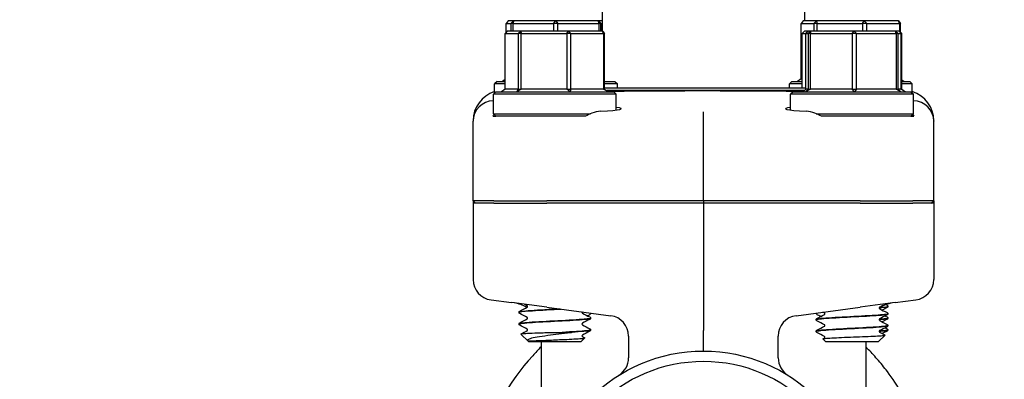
# Model space of a CAD drawing. Header units: inches. Extents: x 24 to 1128, y -58 to 748.
# Tile 555 of 656: x 911.39 to 917.4, y 300.35 to 302.54. Entities that reach past the tile are written whole.
import ezdxf

# ---------------------------------------------------------------- set-up
doc = ezdxf.new("R2010")
doc.units = ezdxf.units.IN
doc.header["$LTSCALE"] = 32
doc.header["$MEASUREMENT"] = 0
doc.layers.add('Visible (ANSI)', color=7, linetype='Continuous', lineweight=30)

msp = doc.modelspace()

# ---------------------------------------------------------------- linework, layer by layer
at = {"layer": 'Visible (ANSI)'}
for p, q in [((914.94834, 302.78863), (914.94834, 302.47242)), ((916.18334, 302.78863), (916.18334, 302.53492)), ((914.37405, 302.53492), (914.36103, 302.51929)), ((914.4057, 302.53492), (914.37405, 302.53492)), ((914.39011, 302.51929), (914.4057, 302.53492)), ((914.4057, 302.53492), (914.40352, 302.51929)), ((914.66431, 302.53492), (914.4057, 302.53492)), ((914.65073, 302.51929), (914.66431, 302.53492)), ((914.66431, 302.53492), (914.67779, 302.51929)), ((914.92445, 302.53492), (914.66431, 302.53492)), ((914.92645, 302.51929), (914.92445, 302.53492)), ((914.92445, 302.53492), (914.9401, 302.51929)), ((914.92597, 302.53492), (914.92445, 302.53492)), ((914.94834, 302.53492), (914.92597, 302.53492)), ((914.94157, 302.51929), (914.92597, 302.53492)), ((916.17561, 302.53492), (916.16235, 302.51929)), ((916.2567, 302.53492), (916.17561, 302.53492)), ((916.23987, 302.51929), (916.2567, 302.53492)), ((916.2567, 302.53492), (916.25924, 302.51929)), ((916.54693, 302.53492), (916.2567, 302.53492)), ((916.53668, 302.51929), (916.54693, 302.53492)), ((916.54693, 302.53492), (916.56273, 302.51929)), ((916.75607, 302.53492), (916.54693, 302.53492)), ((916.76264, 302.51929), (916.75607, 302.53492)), ((916.75607, 302.53492), (916.76932, 302.51929)), ((914.36797, 302.47242), (914.35479, 302.45679)), ((914.36103, 302.46419), (914.36103, 302.51929)), ((914.36103, 302.51929), (914.39011, 302.51929)), ((914.45086, 302.47242), (914.36797, 302.47242)), ((914.40352, 302.51929), (914.39011, 302.51929)), ((914.39011, 302.51929), (914.39011, 302.47242)), ((914.40352, 302.47242), (914.40352, 302.51929)), ((914.40352, 302.51929), (914.65073, 302.51929)), ((914.43402, 302.45679), (914.45086, 302.47242)), ((914.45086, 302.47242), (914.45351, 302.45679)), ((914.74155, 302.47242), (914.45086, 302.47242)), ((914.67779, 302.51929), (914.65073, 302.51929)), ((914.65073, 302.51929), (914.65073, 302.47242)), ((914.67779, 302.47242), (914.67779, 302.51929)), ((914.67779, 302.51929), (914.92645, 302.51929)), ((914.73137, 302.45679), (914.74155, 302.47242)), ((914.74155, 302.47242), (914.75738, 302.45679)), ((914.94935, 302.47242), (914.74155, 302.47242)), ((914.9401, 302.51929), (914.92645, 302.51929)), ((914.92645, 302.51929), (914.92645, 302.47242)), ((914.9401, 302.47242), (914.9401, 302.51929)), ((914.9401, 302.51929), (914.94157, 302.51929)), ((914.94157, 302.51929), (914.94834, 302.51929)), ((914.94157, 302.51929), (914.94157, 302.47242)), ((914.95602, 302.45679), (914.94935, 302.47242)), ((914.94935, 302.47242), (914.96254, 302.45679)), ((916.16235, 302.18054), (916.16235, 302.51929)), ((916.16235, 302.51929), (916.23987, 302.51929)), ((916.18233, 302.47242), (916.16914, 302.45679)), ((916.20734, 302.47242), (916.18233, 302.47242)), ((916.20734, 302.47242), (916.19202, 302.45679)), ((916.20454, 302.45679), (916.22044, 302.47242)), ((916.22044, 302.47242), (916.20734, 302.47242)), ((916.22044, 302.47242), (916.21909, 302.45679)), ((916.48612, 302.47242), (916.22044, 302.47242)), ((916.25924, 302.51929), (916.23987, 302.51929)), ((916.23987, 302.51929), (916.23987, 302.47242)), ((916.25924, 302.47242), (916.25924, 302.51929)), ((916.25924, 302.51929), (916.53668, 302.51929)), ((916.47305, 302.45679), (916.48612, 302.47242)), ((916.48612, 302.47242), (916.50008, 302.45679)), ((916.73869, 302.47242), (916.48612, 302.47242)), ((916.56273, 302.51929), (916.53668, 302.51929)), ((916.53668, 302.51929), (916.53668, 302.47242)), ((916.56273, 302.47242), (916.56273, 302.51929)), ((916.56273, 302.51929), (916.76264, 302.51929)), ((916.74152, 302.45679), (916.73869, 302.47242)), ((916.73869, 302.47242), (916.75402, 302.45679)), ((916.7637, 302.47242), (916.73869, 302.47242)), ((916.76932, 302.51929), (916.76264, 302.51929)), ((916.76264, 302.51929), (916.76264, 302.47242)), ((916.77037, 302.45679), (916.7637, 302.47242)), ((916.7637, 302.47242), (916.77689, 302.45679)), ((916.76932, 302.46576), (916.76932, 302.51929)), ((914.35479, 302.11804), (914.35479, 302.45679)), ((914.35479, 302.45679), (914.43402, 302.45679)), ((914.45351, 302.45679), (914.43402, 302.45679)), ((914.43402, 302.45679), (914.43402, 302.11804)), ((914.45351, 302.11804), (914.45351, 302.45679)), ((914.45351, 302.45679), (914.73137, 302.45679)), ((914.75738, 302.45679), (914.73137, 302.45679)), ((914.73137, 302.45679), (914.73137, 302.11804)), ((914.75738, 302.11804), (914.75738, 302.45679)), ((914.75738, 302.45679), (914.95602, 302.45679)), ((914.96254, 302.45679), (914.95602, 302.45679)), ((914.95602, 302.45679), (914.95602, 302.11804)), ((914.96254, 302.11804), (914.96254, 302.45679)), ((916.16914, 302.12429), (916.16914, 302.45679)), ((916.16914, 302.45679), (916.19202, 302.45679)), ((916.19202, 302.11804), (916.19202, 302.45679)), ((916.19202, 302.45679), (916.20454, 302.45679)), ((916.21909, 302.45679), (916.20454, 302.45679)), ((916.20454, 302.45679), (916.20454, 302.11804)), ((916.21909, 302.11804), (916.21909, 302.45679)), ((916.21909, 302.45679), (916.47305, 302.45679)), ((916.50008, 302.45679), (916.47305, 302.45679)), ((916.47305, 302.45679), (916.47305, 302.11804)), ((916.50008, 302.11804), (916.50008, 302.45679)), ((916.50008, 302.45679), (916.74152, 302.45679)), ((916.75402, 302.45679), (916.74152, 302.45679)), ((916.74152, 302.45679), (916.74152, 302.11804)), ((916.75402, 302.11804), (916.75402, 302.45679)), ((916.75402, 302.45679), (916.77037, 302.45679)), ((916.77689, 302.45679), (916.77037, 302.45679)), ((916.77037, 302.45679), (916.77037, 302.11804)), ((916.77689, 302.11804), (916.77689, 302.45679)), ((914.35479, 302.17614), (914.33889, 302.16492)), ((916.16235, 302.18054), (916.14064, 302.16492)), ((916.16914, 302.18054), (916.16235, 302.18054)), ((916.77689, 302.1751), (916.79104, 302.16492)), ((916.79104, 302.16492), (916.77689, 302.17271)), ((914.30646, 302.16492), (914.29084, 302.14929)), ((914.35479, 302.14929), (914.29084, 302.14929)), ((914.29084, 302.09397), (914.29084, 302.14929)), ((914.30646, 302.16492), (914.35479, 302.16492)), ((914.35479, 302.11804), (914.33295, 302.10242)), ((914.43402, 302.11804), (914.35479, 302.11804)), ((914.42582, 302.10242), (914.43402, 302.11804)), ((914.45351, 302.11804), (914.42582, 302.10242)), ((914.43402, 302.11804), (914.45351, 302.11804)), ((914.73137, 302.11804), (914.45351, 302.11804)), ((914.73137, 302.11804), (914.75738, 302.11804)), ((914.75153, 302.10242), (914.73137, 302.11804)), ((914.75738, 302.11804), (914.75153, 302.10242)), ((914.95602, 302.11804), (914.75738, 302.11804)), ((914.98437, 302.10242), (914.95602, 302.11804)), ((914.95602, 302.11804), (914.96254, 302.11804)), ((914.96254, 302.16492), (915.02521, 302.16492)), ((915.04084, 302.14929), (914.96254, 302.14929)), ((916.19202, 302.12429), (914.96254, 302.12429)), ((914.96254, 302.11804), (914.98437, 302.10242)), ((915.02521, 302.16492), (915.04084, 302.14929)), ((915.04084, 302.12429), (915.04084, 302.14929)), ((916.10646, 302.16492), (916.09084, 302.14929)), ((916.16914, 302.14929), (916.09084, 302.14929)), ((916.09084, 302.12429), (916.09084, 302.14929)), ((916.10646, 302.16492), (916.16914, 302.16492)), ((916.19202, 302.11804), (916.17533, 302.10242)), ((916.19001, 302.10242), (916.20454, 302.11804)), ((916.21909, 302.11804), (916.19001, 302.10242)), ((916.20454, 302.11804), (916.19202, 302.11804)), ((916.20454, 302.11804), (916.21909, 302.11804)), ((916.47305, 302.11804), (916.21909, 302.11804)), ((916.4877, 302.10242), (916.47305, 302.11804)), ((916.47305, 302.11804), (916.50008, 302.11804)), ((916.50008, 302.11804), (916.4877, 302.10242)), ((916.74152, 302.11804), (916.50008, 302.11804)), ((916.7707, 302.10242), (916.74152, 302.11804)), ((916.74152, 302.11804), (916.75402, 302.11804)), ((916.75402, 302.11804), (916.7707, 302.10242)), ((916.77037, 302.11804), (916.75402, 302.11804)), ((916.79873, 302.10242), (916.77037, 302.11804)), ((916.77037, 302.11804), (916.77689, 302.11804)), ((916.77689, 302.16492), (916.82521, 302.16492)), ((916.84084, 302.14929), (916.77689, 302.14929)), ((916.77689, 302.11804), (916.79873, 302.10242)), ((916.82521, 302.16492), (916.84084, 302.14929)), ((916.84084, 302.09397), (916.84084, 302.14929)), ((914.29929, 302.10242), (914.28366, 302.08679)), ((915.03366, 302.08679), (914.28366, 302.08679)), ((914.28366, 301.96804), (914.28366, 302.08679)), ((914.29929, 302.10242), (915.01804, 302.10242)), ((915.56574, 302.10867), (914.97564, 302.10867)), ((915.01804, 302.10242), (915.03366, 302.08679)), ((915.03366, 301.99044), (915.03366, 302.08679)), ((916.182, 302.10867), (915.56574, 302.10867)), ((916.11364, 302.10242), (916.09802, 302.08679)), ((916.84802, 302.08679), (916.09802, 302.08679)), ((916.09802, 301.99044), (916.09802, 302.08679)), ((916.11364, 302.10242), (916.83239, 302.10242)), ((916.83239, 302.10242), (916.84802, 302.08679)), ((916.84802, 301.96804), (916.84802, 302.08679)), ((914.28189, 301.95242), (914.29929, 301.95242)), ((914.28366, 301.96804), (914.87737, 301.96804)), ((914.29929, 301.95242), (914.28366, 301.96804)), ((914.74695, 301.95242), (914.29929, 301.95242)), ((915.56584, 301.85379), (915.56584, 301.97874)), ((916.2543, 301.96804), (916.84802, 301.96804)), ((916.83239, 301.95242), (916.38472, 301.95242)), ((916.83239, 301.95242), (916.84802, 301.96804)), ((916.83239, 301.95242), (916.84979, 301.95242)), ((914.15959, 301.92457), (914.15959, 301.92186)), ((914.15959, 301.43679), (914.15959, 301.92186)), ((916.97209, 301.92457), (916.97209, 301.92186)), ((916.97209, 301.43679), (916.97209, 301.92186)), ((915.56584, 301.43679), (915.56584, 301.85379)), ((914.15959, 301.43679), (914.15959, 301.42117)), ((914.28694, 301.43679), (914.15959, 301.43679)), ((914.15959, 301.43679), (914.17535, 301.42117)), ((914.15959, 301.42117), (914.15959, 300.95594)), ((914.28694, 301.42117), (914.15959, 301.42117)), ((914.28694, 301.43679), (914.60918, 301.43679)), ((914.28694, 301.42117), (914.60918, 301.42117)), ((915.56584, 301.43679), (914.60918, 301.43679)), ((915.56584, 301.42117), (914.60918, 301.42117)), ((916.5225, 301.43679), (915.56584, 301.43679)), ((915.56584, 301.43679), (915.56584, 301.42117)), ((915.56584, 301.42117), (915.56584, 300.6448)), ((916.5225, 301.42117), (915.56584, 301.42117)), ((916.5225, 301.43679), (916.84474, 301.43679)), ((916.5225, 301.42117), (916.84474, 301.42117)), ((916.97209, 301.43679), (916.84474, 301.43679)), ((916.97209, 301.42117), (916.84474, 301.42117)), ((916.95633, 301.42117), (916.97209, 301.43679)), ((916.97209, 301.43679), (916.97209, 301.42117)), ((916.97209, 301.42117), (916.97209, 300.95594)), ((914.26938, 300.83172), (914.39453, 300.81524)), ((914.60936, 300.78696), (914.39453, 300.81524)), ((916.73715, 300.81524), (916.52232, 300.78696)), ((916.69177, 300.79229), (916.69177, 300.79162)), ((916.73715, 300.81524), (916.8623, 300.83172)), ((914.43991, 300.75654), (914.43991, 300.75587)), ((914.60936, 300.78696), (915.00037, 300.73548)), ((916.1313, 300.73548), (916.52232, 300.78696)), ((916.69177, 300.74731), (916.69177, 300.74664)), ((914.43991, 300.68504), (914.43991, 300.68437)), ((914.87741, 300.72079), (914.87741, 300.72012)), ((916.25427, 300.71156), (916.25427, 300.71089)), ((916.69177, 300.72079), (916.69177, 300.72012)), ((916.69177, 300.67581), (916.69177, 300.67514)), ((914.49765, 300.57742), (914.45089, 300.62303)), ((914.71544, 300.63373), (914.70294, 300.63373)), ((914.87741, 300.64929), (914.87741, 300.64862)), ((915.10906, 300.61155), (915.10906, 300.47825)), ((915.56584, 300.51992), (915.56584, 300.6448)), ((916.02262, 300.47825), (916.02262, 300.61155)), ((916.25427, 300.64006), (916.25427, 300.63939)), ((916.63402, 300.57742), (916.67462, 300.61701)), ((916.69177, 300.64929), (916.69177, 300.64862)), ((914.49765, 300.57742), (914.81967, 300.57742)), ((914.57459, 300.57742), (914.57459, 300.07742)), ((914.81967, 300.57742), (914.84253, 300.59972)), ((916.31201, 300.57742), (916.29531, 300.5937)), ((916.31201, 300.57742), (916.63402, 300.57742)), ((916.55709, 300.57742), (916.55709, 300.07742))]:
    msp.add_line(p, q, dxfattribs=at)
for radius in [0.97375, 0.91125]:
    msp.add_circle((915.56584, 299.54617), radius, dxfattribs=at)
for centre, radius, start, end in [((926.56584, 309.54617), 18.75, 193.689887, 259.742957), ((914.38709, 300.6271), 0.1875, 57.732796, 82.5), ((916.74459, 300.6271), 0.1875, 97.5, 124.321858), ((914.98406, 300.61155), 0.125, 0, 82.5), ((916.14762, 300.61155), 0.125, 97.5, 180), ((914.98406, 300.47825), 0.125, 301.971224, 0), ((916.14762, 300.47825), 0.125, 180, 238.028776)]:
    msp.add_arc(centre, radius, start, end, dxfattribs=at)
for centre, major_axis, ratio, start_param, end_param in [((914.34874, 301.92349), (0.18003, -0.0586), 0.9903423, 2.1937689, 3.4534494), ((916.78293, 301.92349), (-0.18003, -0.0586), 0.9903423, 2.829736, 4.0894164), ((914.28569, 301.921), (-0.1175, 0.04626), 0.9899206, 5.1001048, 6.6547973), ((914.65866, 301.99863), (0.40625, 0), 0.0524078, 5.4675538, 6.6779764), ((916.47302, 301.99863), (0.40625, 0), 0.0524078, 2.7468015, 3.9572242), ((916.84599, 301.921), (0.1175, 0.04626), 0.9899206, 5.9115734, 7.4662658), ((914.28569, 300.95565), (0.12504, -0.01646), 0.991106, 3.2713412, 4.712389), ((916.84599, 300.95565), (-0.12504, -0.01646), 0.991106, 1.5707963, 3.0118441)]:
    msp.add_ellipse(centre, major_axis=major_axis, ratio=ratio, start_param=start_param, end_param=end_param, dxfattribs=at)
for points, knots in [([(914.98146, 302.1045), (914.9866, 302.10463), (914.99181, 302.10475), (915.06826, 302.10648), (915.15155, 302.10742), (915.3192, 302.10835), (915.40017, 302.10848), (915.49875, 302.10854), (915.51462, 302.10855), (915.53997, 302.10855), (915.54945, 302.10855), (915.56751, 302.10855), (915.5761, 302.10855), (915.59591, 302.10855), (915.60714, 302.10855), (915.6408, 302.10854), (915.66319, 302.10852), (915.74123, 302.10844), (915.796, 302.10834), (915.94061, 302.10773), (916.02546, 302.10698), (916.12692, 302.10508), (916.15279, 302.10448), (916.17681, 302.1038)], [4.286994, 4.286994, 4.286994, 4.286994, 4.3433226, 4.3433226, 5.1013156, 5.1013156, 5.7353123, 5.7353123, 5.8564738, 5.8564738, 5.9286995, 5.9286995, 5.9941278, 5.9941278, 6.0797236, 6.0797236, 6.2512222, 6.2512222, 6.6809245, 6.6809245, 7.4266324, 7.4266324, 7.7047488, 7.7047488, 7.7047488, 7.7047488]), ([(914.93711, 301.98312), (914.92124, 301.98234), (914.90339, 301.97807), (914.87189, 301.96611), (914.85846, 301.95972), (914.84555, 301.95242)], [0.53727464, 0.53727464, 0.53727464, 0.53727464, 0.70123165, 0.70123165, 0.81966305, 0.81966305, 0.81966305, 0.81966305]), ([(916.28613, 301.95242), (916.27323, 301.95971), (916.25982, 301.96609), (916.22833, 301.97806), (916.21046, 301.98234), (916.19457, 301.98312)], [1.49579577, 1.49579577, 1.49579577, 1.49579577, 1.61405233, 1.61405233, 1.77819273, 1.77819273, 1.77819273, 1.77819273]), ([(914.49287, 300.79195), (914.49287, 300.79334), (914.4923, 300.79463), (914.49137, 300.79591), (914.49101, 300.79619), (914.4907, 300.79642), (914.49064, 300.79645), (914.49064, 300.79645)], [0, 0, 0, 0, 0.022828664, 0.022828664, 0.041633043, 0.041633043, 0.054614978, 0.054614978, 0.054614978, 0.054614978]), ([(914.49064, 300.78746), (914.49064, 300.78746), (914.49088, 300.78755), (914.49164, 300.78834), (914.492, 300.7888), (914.49263, 300.79013), (914.49287, 300.79103), (914.49287, 300.79195)], [0.002645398, 0.002645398, 0.002645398, 0.002645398, 0.027589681, 0.027589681, 0.042171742, 0.042171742, 0.057287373, 0.057287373, 0.057287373, 0.057287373]), ([(916.64152, 300.78375), (916.64602, 300.78412), (916.65026, 300.78448), (916.6542, 300.78485), (916.6785, 300.7871), (916.69132, 300.78936), (916.69151, 300.79162)], [18.15828531, 18.15828531, 18.15828531, 18.15828531, 18.25475373, 18.25475373, 18.25475373, 18.84955592, 18.84955592, 18.84955592, 18.84955592]), ([(916.68706, 300.79909), (916.68784, 300.79868), (916.68869, 300.79818), (916.69008, 300.79674), (916.69058, 300.7961), (916.69141, 300.79444), (916.69172, 300.79339), (916.69177, 300.79231)], [0, 0, 0, 0, 0.028459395, 0.028459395, 0.043235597, 0.043235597, 0.058545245, 0.058545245, 0.058545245, 0.058545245]), ([(916.69177, 300.79159), (916.6917, 300.79013), (916.69116, 300.78877), (916.68991, 300.78689), (916.68924, 300.78628), (916.68808, 300.78538), (916.68756, 300.78507), (916.68706, 300.78481)], [0, 0, 0, 0, 0.020588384, 0.020588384, 0.04017257, 0.04017257, 0.058516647, 0.058516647, 0.058516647, 0.058516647]), ([(914.43991, 300.75656), (914.43998, 300.75802), (914.44052, 300.75939), (914.44177, 300.76126), (914.44243, 300.76188), (914.44359, 300.76277), (914.44411, 300.76308), (914.44462, 300.76334)], [0, 0, 0, 0, 0.020588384, 0.020588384, 0.04017257, 0.04017257, 0.058516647, 0.058516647, 0.058516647, 0.058516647]), ([(914.44462, 300.74906), (914.44384, 300.74947), (914.44299, 300.74997), (914.44159, 300.75142), (914.44109, 300.75205), (914.44027, 300.75371), (914.43996, 300.75476), (914.43991, 300.75584)], [0, 0, 0, 0, 0.028459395, 0.028459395, 0.043235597, 0.043235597, 0.058545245, 0.058545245, 0.058545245, 0.058545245]), ([(914.43996, 300.75584), (914.44006, 300.75883), (914.46336, 300.76182), (914.50397, 300.7648), (914.54939, 300.76815), (914.61556, 300.77149), (914.6795, 300.77483), (914.68476, 300.7751), (914.69, 300.77538), (914.6952, 300.77565)], [15.7056467, 15.7056467, 15.7056467, 15.7056467, 16.4933178, 16.4933178, 16.4933178, 17.3741612, 17.3741612, 17.3741612, 17.4466642, 17.4466642, 17.4466642, 17.4466642]), ([(914.69153, 300.77613), (914.67591, 300.77531), (914.66003, 300.77448), (914.64424, 300.77366), (914.58027, 300.77032), (914.51889, 300.76699), (914.48134, 300.76365), (914.45463, 300.76128), (914.44035, 300.75891), (914.44013, 300.75654)], [-23.7130579, -23.7130579, -23.7130579, -23.7130579, -23.4959687, -23.4959687, -23.4959687, -22.6167864, -22.6167864, -22.6167864, -21.9911486, -21.9911486, -21.9911486, -21.9911486]), ([(914.82446, 300.7562), (914.82446, 300.75482), (914.82502, 300.75352), (914.82595, 300.75224), (914.82631, 300.75197), (914.82662, 300.75174), (914.82668, 300.75171), (914.82668, 300.75171)], [0, 0, 0, 0, 0.022828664, 0.022828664, 0.041633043, 0.041633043, 0.054614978, 0.054614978, 0.054614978, 0.054614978]), ([(914.87535, 300.75194), (914.87682, 300.75174), (914.8775, 300.75094), (914.87713, 300.74638), (914.87098, 300.73997), (914.85976, 300.73513), (914.85936, 300.73496), (914.85895, 300.73479)], [0, 0, 0, 0, 0.08181539, 0.08181539, 0.30693367, 0.30693367, 0.31512174, 0.31512174, 0.31512174, 0.31512174]), ([(914.8727, 300.72759), (914.87348, 300.72718), (914.87433, 300.72668), (914.87573, 300.72524), (914.87623, 300.7246), (914.87705, 300.72294), (914.87736, 300.72189), (914.87741, 300.72081)], [0, 0, 0, 0, 0.028459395, 0.028459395, 0.043235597, 0.043235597, 0.058545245, 0.058545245, 0.058545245, 0.058545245]), ([(916.28383, 300.73138), (916.28102, 300.73199), (916.27841, 300.73273), (916.26709, 300.73663), (916.26083, 300.7409), (916.25364, 300.74843), (916.25324, 300.75153), (916.25633, 300.75194)], [0.67526477, 0.67526477, 0.67526477, 0.67526477, 0.71949334, 0.71949334, 0.88239765, 0.88239765, 1.0591032, 1.0591032, 1.0591032, 1.0591032]), ([(916.69148, 300.74734), (916.69162, 300.74613), (916.68813, 300.74492), (916.68088, 300.74371), (916.66101, 300.74039), (916.61331, 300.73707), (916.55411, 300.73376), (916.495, 300.73045), (916.42555, 300.72714), (916.36949, 300.72383), (916.3135, 300.72052), (916.27192, 300.71721), (916.2589, 300.71391), (916.25582, 300.71313), (916.25436, 300.71234), (916.25444, 300.71156)], [-21.1829178, -21.1829178, -21.1829178, -21.1829178, -20.8637276, -20.8637276, -20.8637276, -19.9895633, -19.9895633, -19.9895633, -19.1167884, -19.1167884, -19.1167884, -18.2452653, -18.2452653, -18.2452653, -18.0390086, -18.0390086, -18.0390086, -18.0390086]), ([(916.25457, 300.71087), (916.25443, 300.71213), (916.2582, 300.71338), (916.26603, 300.71464), (916.28684, 300.71799), (916.3359, 300.72133), (916.39611, 300.72468), (916.45631, 300.72803), (916.52649, 300.73137), (916.58221, 300.73472), (916.63791, 300.73806), (916.67808, 300.7414), (916.68874, 300.74475), (916.69075, 300.74538), (916.69171, 300.74601), (916.69164, 300.74664)], [11.7535067, 11.7535067, 11.7535067, 11.7535067, 12.0852563, 12.0852563, 12.0852563, 12.9673891, 12.9673891, 12.9673891, 13.8492593, 13.8492593, 13.8492593, 14.7308693, 14.7308693, 14.7308693, 14.8974159, 14.8974159, 14.8974159, 14.8974159]), ([(916.30722, 300.74698), (916.30722, 300.74836), (916.30666, 300.74965), (916.30572, 300.75094), (916.30537, 300.75121), (916.30505, 300.75144), (916.30499, 300.75147), (916.30499, 300.75147)], [0, 0, 0, 0, 0.022828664, 0.022828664, 0.041633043, 0.041633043, 0.054614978, 0.054614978, 0.054614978, 0.054614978]), ([(916.30499, 300.74248), (916.30499, 300.74248), (916.30523, 300.74258), (916.30599, 300.74337), (916.30636, 300.74383), (916.30698, 300.74516), (916.30722, 300.74606), (916.30722, 300.74698)], [0.002645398, 0.002645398, 0.002645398, 0.002645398, 0.027589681, 0.027589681, 0.042171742, 0.042171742, 0.057287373, 0.057287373, 0.057287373, 0.057287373]), ([(916.64104, 300.78722), (916.64104, 300.78722), (916.6408, 300.78713), (916.64004, 300.78633), (916.63968, 300.78588), (916.63905, 300.78455), (916.63881, 300.78364), (916.63881, 300.78273)], [0.002645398, 0.002645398, 0.002645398, 0.002645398, 0.027589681, 0.027589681, 0.042171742, 0.042171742, 0.057287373, 0.057287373, 0.057287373, 0.057287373]), ([(916.63881, 300.78273), (916.63881, 300.78134), (916.63938, 300.78005), (916.64031, 300.77877), (916.64066, 300.77849), (916.64098, 300.77826), (916.64104, 300.77823), (916.64104, 300.77823)], [0, 0, 0, 0, 0.022828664, 0.022828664, 0.041633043, 0.041633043, 0.054614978, 0.054614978, 0.054614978, 0.054614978]), ([(916.68706, 300.75412), (916.68784, 300.75371), (916.68869, 300.75321), (916.69008, 300.75176), (916.69058, 300.75113), (916.69141, 300.74947), (916.69172, 300.74842), (916.69177, 300.74734)], [0, 0, 0, 0, 0.028459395, 0.028459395, 0.043235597, 0.043235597, 0.058545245, 0.058545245, 0.058545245, 0.058545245]), ([(916.69177, 300.74662), (916.6917, 300.74516), (916.69116, 300.74379), (916.68991, 300.74191), (916.68924, 300.7413), (916.68808, 300.74041), (916.68756, 300.7401), (916.68706, 300.73984)], [0, 0, 0, 0, 0.020588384, 0.020588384, 0.04017257, 0.04017257, 0.058516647, 0.058516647, 0.058516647, 0.058516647]), ([(916.68706, 300.72759), (916.68784, 300.72718), (916.68869, 300.72668), (916.69008, 300.72524), (916.69058, 300.7246), (916.69141, 300.72294), (916.69172, 300.72189), (916.69177, 300.72081)], [0, 0, 0, 0, 0.028459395, 0.028459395, 0.043235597, 0.043235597, 0.058545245, 0.058545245, 0.058545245, 0.058545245]), ([(914.43991, 300.68434), (914.43991, 300.6844), (914.43991, 300.68445), (914.43993, 300.68451), (914.44073, 300.68786), (914.47165, 300.69121), (914.5219, 300.69456), (914.57213, 300.6979), (914.6407, 300.70125), (914.70368, 300.7046), (914.76664, 300.70795), (914.8228, 300.71129), (914.85258, 300.71464), (914.86881, 300.71647), (914.87703, 300.71829), (914.87708, 300.72012)], [9.4224614, 9.4224614, 9.4224614, 9.4224614, 9.4372578, 9.4372578, 9.4372578, 10.320193, 10.320193, 10.320193, 11.2028583, 11.2028583, 11.2028583, 12.0852563, 12.0852563, 12.0852563, 12.5663706, 12.5663706, 12.5663706, 12.5663706]), ([(914.43991, 300.68506), (914.43998, 300.68652), (914.44052, 300.68789), (914.44177, 300.68976), (914.44243, 300.69038), (914.44359, 300.69127), (914.44411, 300.69158), (914.44462, 300.69184)], [0, 0, 0, 0, 0.020588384, 0.020588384, 0.04017257, 0.04017257, 0.058516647, 0.058516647, 0.058516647, 0.058516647]), ([(914.44462, 300.67756), (914.44384, 300.67797), (914.44299, 300.67847), (914.44159, 300.67992), (914.44109, 300.68055), (914.44027, 300.68221), (914.43996, 300.68326), (914.43991, 300.68434)], [0, 0, 0, 0, 0.028459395, 0.028459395, 0.043235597, 0.043235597, 0.058545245, 0.058545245, 0.058545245, 0.058545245]), ([(914.87718, 300.72081), (914.87709, 300.71851), (914.8638, 300.71621), (914.83867, 300.71391), (914.80207, 300.71056), (914.74102, 300.70721), (914.67683, 300.70386), (914.61294, 300.70052), (914.54718, 300.69719), (914.50234, 300.69385), (914.46282, 300.69091), (914.4402, 300.68797), (914.43996, 300.68504)], [-18.8518725, -18.8518725, -18.8518725, -18.8518725, -18.2452653, -18.2452653, -18.2452653, -17.3619241, -17.3619241, -17.3619241, -16.4826805, -16.4826805, -16.4826805, -15.7079633, -15.7079633, -15.7079633, -15.7079633]), ([(914.49287, 300.72045), (914.49287, 300.72184), (914.4923, 300.72313), (914.49137, 300.72441), (914.49101, 300.72469), (914.4907, 300.72492), (914.49064, 300.72495), (914.49064, 300.72495)], [0, 0, 0, 0, 0.022828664, 0.022828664, 0.041633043, 0.041633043, 0.054614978, 0.054614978, 0.054614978, 0.054614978]), ([(914.49064, 300.71596), (914.49064, 300.71596), (914.49088, 300.71605), (914.49164, 300.71684), (914.492, 300.7173), (914.49263, 300.71863), (914.49287, 300.71953), (914.49287, 300.72045)], [0.002645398, 0.002645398, 0.002645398, 0.002645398, 0.027589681, 0.027589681, 0.042171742, 0.042171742, 0.057287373, 0.057287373, 0.057287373, 0.057287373]), ([(914.82668, 300.6892), (914.82668, 300.6892), (914.82644, 300.6891), (914.82568, 300.68831), (914.82532, 300.68785), (914.82469, 300.68652), (914.82446, 300.68562), (914.82446, 300.6847)], [0.002645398, 0.002645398, 0.002645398, 0.002645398, 0.027589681, 0.027589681, 0.042171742, 0.042171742, 0.057287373, 0.057287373, 0.057287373, 0.057287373]), ([(914.82446, 300.6847), (914.82446, 300.68332), (914.82502, 300.68202), (914.82595, 300.68074), (914.82631, 300.68047), (914.82662, 300.68024), (914.82668, 300.68021), (914.82668, 300.68021)], [0, 0, 0, 0, 0.022828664, 0.022828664, 0.041633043, 0.041633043, 0.054614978, 0.054614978, 0.054614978, 0.054614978]), ([(914.87741, 300.72009), (914.87735, 300.71863), (914.8768, 300.71727), (914.87555, 300.71539), (914.87489, 300.71478), (914.87373, 300.71388), (914.87321, 300.71357), (914.8727, 300.71331)], [0, 0, 0, 0, 0.020588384, 0.020588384, 0.04017257, 0.04017257, 0.058516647, 0.058516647, 0.058516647, 0.058516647]), ([(916.25427, 300.71159), (916.25433, 300.71304), (916.25487, 300.71441), (916.25612, 300.71629), (916.25679, 300.7169), (916.25795, 300.71779), (916.25847, 300.7181), (916.25897, 300.71837)], [0, 0, 0, 0, 0.020588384, 0.020588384, 0.04017257, 0.04017257, 0.058516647, 0.058516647, 0.058516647, 0.058516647]), ([(916.25897, 300.70409), (916.25819, 300.7045), (916.25735, 300.705), (916.25595, 300.70644), (916.25545, 300.70708), (916.25462, 300.70873), (916.25432, 300.70978), (916.25427, 300.71087)], [0, 0, 0, 0, 0.028459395, 0.028459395, 0.043235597, 0.043235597, 0.058545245, 0.058545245, 0.058545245, 0.058545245]), ([(916.69165, 300.67584), (916.69173, 300.67521), (916.69082, 300.67458), (916.68886, 300.67395), (916.67838, 300.6706), (916.63823, 300.66725), (916.58243, 300.6639), (916.52714, 300.66058), (916.45754, 300.65725), (916.3976, 300.65393), (916.33684, 300.65056), (916.2872, 300.6472), (916.26615, 300.64383), (916.2583, 300.64257), (916.25449, 300.64132), (916.25457, 300.64006)], [-14.8997325, -14.8997325, -14.8997325, -14.8997325, -14.7341258, -14.7341258, -14.7341258, -13.8504415, -13.8504415, -13.8504415, -12.9746304, -12.9746304, -12.9746304, -12.0870096, -12.0870096, -12.0870096, -11.7558233, -11.7558233, -11.7558233, -11.7558233]), ([(916.25464, 300.63937), (916.25453, 300.64092), (916.26034, 300.64248), (916.27219, 300.64403), (916.29816, 300.64744), (916.35253, 300.65085), (916.41575, 300.65425), (916.47846, 300.65763), (916.54859, 300.66102), (916.60124, 300.6644), (916.65348, 300.66775), (916.68749, 300.6711), (916.69137, 300.67446), (916.69163, 300.67469), (916.69176, 300.67491), (916.69175, 300.67514)], [5.4703213, 5.4703213, 5.4703213, 5.4703213, 5.8802797, 5.8802797, 5.8802797, 6.7785359, 6.7785359, 6.7785359, 7.6697745, 7.6697745, 7.6697745, 8.5540503, 8.5540503, 8.5540503, 8.6142306, 8.6142306, 8.6142306, 8.6142306]), ([(916.30722, 300.67548), (916.30722, 300.67686), (916.30666, 300.67815), (916.30572, 300.67944), (916.30537, 300.67971), (916.30505, 300.67994), (916.30499, 300.67997), (916.30499, 300.67997)], [0, 0, 0, 0, 0.022828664, 0.022828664, 0.041633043, 0.041633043, 0.054614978, 0.054614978, 0.054614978, 0.054614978]), ([(916.30499, 300.67098), (916.30499, 300.67098), (916.30523, 300.67108), (916.30599, 300.67187), (916.30636, 300.67233), (916.30698, 300.67366), (916.30722, 300.67456), (916.30722, 300.67548)], [0.002645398, 0.002645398, 0.002645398, 0.002645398, 0.027589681, 0.027589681, 0.042171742, 0.042171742, 0.057287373, 0.057287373, 0.057287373, 0.057287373]), ([(916.63874, 300.71203), (916.64969, 300.7129), (916.6592, 300.71377), (916.66693, 300.71464), (916.68317, 300.71647), (916.69139, 300.71829), (916.69143, 300.72012)], [11.856103, 11.856103, 11.856103, 11.856103, 12.08525626, 12.08525626, 12.08525626, 12.56637061, 12.56637061, 12.56637061, 12.56637061]), ([(916.64104, 300.71572), (916.64104, 300.71572), (916.6408, 300.71563), (916.64004, 300.71483), (916.63968, 300.71438), (916.63905, 300.71305), (916.63881, 300.71214), (916.63881, 300.71123)], [0.002645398, 0.002645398, 0.002645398, 0.002645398, 0.027589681, 0.027589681, 0.042171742, 0.042171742, 0.057287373, 0.057287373, 0.057287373, 0.057287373]), ([(916.63881, 300.71123), (916.63881, 300.70984), (916.63938, 300.70855), (916.64031, 300.70727), (916.64066, 300.70699), (916.64098, 300.70676), (916.64104, 300.70673), (916.64104, 300.70673)], [0, 0, 0, 0, 0.022828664, 0.022828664, 0.041633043, 0.041633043, 0.054614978, 0.054614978, 0.054614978, 0.054614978]), ([(916.69154, 300.72081), (916.69144, 300.71851), (916.67816, 300.71621), (916.65303, 300.71391), (916.64868, 300.71351), (916.64398, 300.71311), (916.63897, 300.71271)], [-18.85187252, -18.85187252, -18.85187252, -18.85187252, -18.24526525, -18.24526525, -18.24526525, -18.14024166, -18.14024166, -18.14024166, -18.14024166]), ([(916.69177, 300.72009), (916.6917, 300.71863), (916.69116, 300.71727), (916.68991, 300.71539), (916.68924, 300.71478), (916.68808, 300.71388), (916.68756, 300.71357), (916.68706, 300.71331)], [0, 0, 0, 0, 0.020588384, 0.020588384, 0.04017257, 0.04017257, 0.058516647, 0.058516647, 0.058516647, 0.058516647]), ([(916.68706, 300.68262), (916.68784, 300.68221), (916.68869, 300.68171), (916.69008, 300.68026), (916.69058, 300.67963), (916.69141, 300.67797), (916.69172, 300.67692), (916.69177, 300.67584)], [0, 0, 0, 0, 0.028459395, 0.028459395, 0.043235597, 0.043235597, 0.058545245, 0.058545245, 0.058545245, 0.058545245]), ([(916.69177, 300.67512), (916.6917, 300.67366), (916.69116, 300.67229), (916.68991, 300.67041), (916.68924, 300.6698), (916.68808, 300.66891), (916.68756, 300.6686), (916.68706, 300.66834)], [0, 0, 0, 0, 0.020588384, 0.020588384, 0.04017257, 0.04017257, 0.058516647, 0.058516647, 0.058516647, 0.058516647]), ([(914.45089, 300.62303), (914.4504, 300.6235), (914.45118, 300.62397), (914.45743, 300.62541), (914.46694, 300.62637), (914.49553, 300.6283), (914.51446, 300.62925), (914.53683, 300.63021)], [-0.5228503, -0.5228503, -0.5228503, -0.5228503, -0.42146306, -0.42146306, -0.21216858, -0.21216858, 0, 0, 0, 0]), ([(914.49287, 300.64895), (914.49287, 300.65034), (914.4923, 300.65163), (914.49137, 300.65291), (914.49101, 300.65319), (914.4907, 300.65342), (914.49064, 300.65345), (914.49064, 300.65345)], [0, 0, 0, 0, 0.022828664, 0.022828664, 0.041633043, 0.041633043, 0.054614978, 0.054614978, 0.054614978, 0.054614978]), ([(914.49064, 300.64446), (914.49064, 300.64446), (914.49088, 300.64455), (914.49164, 300.64534), (914.492, 300.6458), (914.49263, 300.64713), (914.49287, 300.64803), (914.49287, 300.64895)], [0.002645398, 0.002645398, 0.002645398, 0.002645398, 0.027589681, 0.027589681, 0.042171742, 0.042171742, 0.057287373, 0.057287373, 0.057287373, 0.057287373]), ([(914.75232, 300.63021), (914.72982, 300.62753), (914.70618, 300.62481), (914.65949, 300.61934), (914.63679, 300.61663), (914.59158, 300.61076), (914.56974, 300.60764), (914.53342, 300.60135), (914.51897, 300.59824), (914.49913, 300.59195), (914.4935, 300.58884), (914.49243, 300.58561)], [-0.9073382, -0.9073382, -0.9073382, -0.9073382, -0.72551326, -0.72551326, -0.55061182, -0.55061182, -0.35778862, -0.35778862, -0.17425332, -0.17425332, 0, 0, 0, 0]), ([(914.53683, 300.63021), (914.54905, 300.63074), (914.56224, 300.6312), (914.59033, 300.63203), (914.60518, 300.6324), (914.64767, 300.63327), (914.67581, 300.63367), (914.70294, 300.63373)], [-0.44431555, -0.44431555, -0.44431555, -0.44431555, -0.32882749, -0.32882749, -0.21096916, -0.21096916, 0, 0, 0, 0]), ([(914.87707, 300.64931), (914.8771, 300.64748), (914.86895, 300.64566), (914.85276, 300.64383), (914.8229, 300.64046), (914.76632, 300.6371), (914.70294, 300.63373)], [-12.5686872, -12.5686872, -12.5686872, -12.5686872, -12.0870096, -12.0870096, -12.0870096, -11.1993887, -11.1993887, -11.1993887, -11.1993887]), ([(914.71544, 300.63373), (914.77919, 300.63716), (914.83401, 300.6406), (914.85989, 300.64403), (914.87141, 300.64556), (914.8771, 300.64709), (914.87705, 300.64862)], [4.9749506, 4.9749506, 4.9749506, 4.9749506, 5.8802797, 5.8802797, 5.8802797, 6.2831853, 6.2831853, 6.2831853, 6.2831853]), ([(914.71544, 300.63373), (914.73676, 300.63368), (914.75166, 300.63329), (914.75785, 300.6325), (914.75875, 300.63236), (914.75946, 300.63213), (914.7596, 300.63207), (914.75974, 300.63197), (914.75977, 300.63194), (914.75981, 300.63187), (914.75982, 300.63185), (914.75982, 300.6318), (914.75981, 300.63178), (914.75978, 300.63173), (914.75976, 300.6317), (914.7597, 300.63164), (914.75965, 300.63161), (914.75946, 300.6315), (914.75928, 300.63143), (914.75869, 300.63123), (914.75822, 300.63112), (914.75628, 300.63072), (914.75416, 300.63043), (914.75232, 300.63021)], [-0.13908594, -0.13908594, -0.13908594, -0.13908594, -0.04049598, -0.04049598, -0.02905727, -0.02905727, -0.02604998, -0.02604998, -0.0248335, -0.0248335, -0.02414703, -0.02414703, -0.02358262, -0.02358262, -0.02294682, -0.02294682, -0.02195641, -0.02195641, -0.01935369, -0.01935369, -0.01486853, -0.01486853, 0, 0, 0, 0]), ([(914.82668, 300.6177), (914.82668, 300.6177), (914.82644, 300.6176), (914.82568, 300.61681), (914.82532, 300.61635), (914.82469, 300.61502), (914.82446, 300.61412), (914.82446, 300.6132)], [0.002645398, 0.002645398, 0.002645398, 0.002645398, 0.027589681, 0.027589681, 0.042171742, 0.042171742, 0.057287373, 0.057287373, 0.057287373, 0.057287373]), ([(914.82446, 300.6132), (914.82446, 300.61182), (914.82502, 300.61052), (914.82595, 300.60924), (914.82631, 300.60897), (914.82662, 300.60874), (914.82668, 300.60871), (914.82668, 300.60871)], [0, 0, 0, 0, 0.022828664, 0.022828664, 0.041633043, 0.041633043, 0.054614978, 0.054614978, 0.054614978, 0.054614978]), ([(914.8727, 300.65609), (914.87348, 300.65568), (914.87433, 300.65518), (914.87573, 300.65374), (914.87623, 300.6531), (914.87705, 300.65144), (914.87736, 300.65039), (914.87741, 300.64931)], [0, 0, 0, 0, 0.028459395, 0.028459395, 0.043235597, 0.043235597, 0.058545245, 0.058545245, 0.058545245, 0.058545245]), ([(914.87741, 300.64859), (914.87735, 300.64713), (914.8768, 300.64577), (914.87555, 300.64389), (914.87489, 300.64328), (914.87373, 300.64238), (914.87321, 300.64207), (914.8727, 300.64181)], [0, 0, 0, 0, 0.020588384, 0.020588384, 0.04017257, 0.04017257, 0.058516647, 0.058516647, 0.058516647, 0.058516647]), ([(916.25427, 300.64009), (916.25433, 300.64154), (916.25487, 300.64291), (916.25612, 300.64479), (916.25679, 300.6454), (916.25795, 300.64629), (916.25847, 300.6466), (916.25897, 300.64687)], [0, 0, 0, 0, 0.020588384, 0.020588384, 0.04017257, 0.04017257, 0.058516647, 0.058516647, 0.058516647, 0.058516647]), ([(916.25897, 300.63259), (916.25819, 300.633), (916.25735, 300.6335), (916.25595, 300.63494), (916.25545, 300.63558), (916.25462, 300.63723), (916.25432, 300.63828), (916.25427, 300.63937)], [0, 0, 0, 0, 0.028459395, 0.028459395, 0.043235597, 0.043235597, 0.058545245, 0.058545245, 0.058545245, 0.058545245]), ([(916.29531, 300.5937), (916.29467, 300.59433), (916.29592, 300.59495), (916.30394, 300.59654), (916.31334, 300.5975), (916.34014, 300.59943), (916.35742, 300.60039), (916.39778, 300.60232), (916.42056, 300.60327), (916.46874, 300.6052), (916.49372, 300.60616), (916.54261, 300.60809), (916.56603, 300.60905), (916.60819, 300.61098), (916.62644, 300.61193), (916.65521, 300.61386), (916.66533, 300.61482), (916.67434, 300.61646), (916.67556, 300.61714), (916.67427, 300.61781)], [-2.4713623, -2.4713623, -2.4713623, -2.4713623, -2.3561612, -2.3561612, -2.1756508, -2.1756508, -1.9922583, -1.9922583, -1.8059847, -1.8059847, -1.6168306, -1.6168306, -1.424797, -1.424797, -1.2298846, -1.2298846, -1.0320942, -1.0320942, -0.8910547, -0.8910547, -0.8910547, -0.8910547]), ([(916.30722, 300.60398), (916.30722, 300.60536), (916.30666, 300.60665), (916.30572, 300.60794), (916.30537, 300.60821), (916.30505, 300.60844), (916.30499, 300.60847), (916.30499, 300.60847)], [0, 0, 0, 0, 0.022828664, 0.022828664, 0.041633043, 0.041633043, 0.054614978, 0.054614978, 0.054614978, 0.054614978]), ([(916.63866, 300.64053), (916.65334, 300.6417), (916.66546, 300.64287), (916.67425, 300.64403), (916.68577, 300.64556), (916.69145, 300.64709), (916.69141, 300.64862)], [5.57291769, 5.57291769, 5.57291769, 5.57291769, 5.88027969, 5.88027969, 5.88027969, 6.28318531, 6.28318531, 6.28318531, 6.28318531]), ([(916.64104, 300.64422), (916.64104, 300.64422), (916.6408, 300.64413), (916.64004, 300.64333), (916.63968, 300.64288), (916.63905, 300.64155), (916.63881, 300.64064), (916.63881, 300.63973)], [0.002645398, 0.002645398, 0.002645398, 0.002645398, 0.027589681, 0.027589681, 0.042171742, 0.042171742, 0.057287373, 0.057287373, 0.057287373, 0.057287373]), ([(916.63881, 300.63973), (916.63881, 300.63834), (916.63938, 300.63705), (916.64031, 300.63577), (916.64066, 300.63549), (916.64098, 300.63526), (916.64104, 300.63523), (916.64104, 300.63523)], [0, 0, 0, 0, 0.022828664, 0.022828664, 0.041633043, 0.041633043, 0.054614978, 0.054614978, 0.054614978, 0.054614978]), ([(916.69142, 300.64931), (916.69146, 300.64748), (916.68331, 300.64566), (916.66711, 300.64383), (916.65938, 300.64296), (916.64985, 300.64209), (916.63887, 300.64121)], [-12.56868721, -12.56868721, -12.56868721, -12.56868721, -12.08700959, -12.08700959, -12.08700959, -11.85705635, -11.85705635, -11.85705635, -11.85705635]), ([(916.68706, 300.65609), (916.68784, 300.65568), (916.68869, 300.65518), (916.69008, 300.65374), (916.69058, 300.6531), (916.69141, 300.65144), (916.69172, 300.65039), (916.69177, 300.64931)], [0, 0, 0, 0, 0.028459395, 0.028459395, 0.043235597, 0.043235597, 0.058545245, 0.058545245, 0.058545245, 0.058545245]), ([(916.69177, 300.64859), (916.6917, 300.64713), (916.69116, 300.64577), (916.68991, 300.64389), (916.68924, 300.64328), (916.68808, 300.64238), (916.68756, 300.64207), (916.68706, 300.64181)], [0, 0, 0, 0, 0.020588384, 0.020588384, 0.04017257, 0.04017257, 0.058516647, 0.058516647, 0.058516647, 0.058516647]), ([(914.49243, 300.58561), (914.49232, 300.58529), (914.49236, 300.58496), (914.49256, 300.58456), (914.49261, 300.58447), (914.49272, 300.58433), (914.49275, 300.58428), (914.49283, 300.58419), (914.49286, 300.58416), (914.49292, 300.5841), (914.49295, 300.58407), (914.49302, 300.584), (914.49305, 300.58397), (914.49314, 300.58389), (914.49319, 300.58385), (914.49336, 300.58372), (914.49349, 300.58363), (914.49395, 300.58335), (914.49432, 300.58318), (914.49663, 300.58238), (914.49968, 300.58209), (914.50644, 300.58209)], [-0.25215193, -0.25215193, -0.25215193, -0.25215193, -0.19967794, -0.19967794, -0.18722758, -0.18722758, -0.18219412, -0.18219412, -0.17935031, -0.17935031, -0.17701108, -0.17701108, -0.17437616, -0.17437616, -0.17027277, -0.17027277, -0.15860757, -0.15860757, -0.12989843, -0.12989843, 0, 0, 0, 0]), ([(914.50644, 300.58209), (914.51862, 300.58209), (914.5346, 300.58276), (914.56229, 300.58379), (914.582, 300.58459), (914.60365, 300.58561)], [-0.29459793, -0.29459793, -0.29459793, -0.29459793, -0.17753869, -0.17753869, 0, 0, 0, 0]), ([(914.60365, 300.58561), (914.61861, 300.58631), (914.63433, 300.58701), (914.66655, 300.58841), (914.68289, 300.5891), (914.72128, 300.59077), (914.74261, 300.59173), (914.7811, 300.59366), (914.79781, 300.59461), (914.82428, 300.59654), (914.83366, 300.5975), (914.84233, 300.59918), (914.8435, 300.59988), (914.84215, 300.60059)], [-2.9565185, -2.9565185, -2.9565185, -2.9565185, -2.83328963, -2.83328963, -2.7085326, -2.7085326, -2.53378878, -2.53378878, -2.35616123, -2.35616123, -2.17565081, -2.17565081, -2.04025374, -2.04025374, -2.04025374, -2.04025374]), ([(916.30499, 300.59948), (916.30499, 300.59948), (916.30523, 300.59958), (916.30599, 300.60037), (916.30636, 300.60083), (916.30698, 300.60216), (916.30722, 300.60306), (916.30722, 300.60398)], [0.002645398, 0.002645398, 0.002645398, 0.002645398, 0.027589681, 0.027589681, 0.042171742, 0.042171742, 0.057287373, 0.057287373, 0.057287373, 0.057287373]), ([(914.57459, 300.5451), (914.55705, 300.52769), (914.53998, 300.50984), (914.37614, 300.32918), (914.26715, 300.13277), (914.16444, 299.75619), (914.14796, 299.58384), (914.17884, 299.27184), (914.21239, 299.13418), (914.30578, 298.91231), (914.35217, 298.82708), (914.42823, 298.71699), (914.44959, 298.68845), (914.48656, 298.64278), (914.5015, 298.62522), (914.53134, 298.59186), (914.54617, 298.57603), (914.58164, 298.53988), (914.60252, 298.51988), (914.67128, 298.45794), (914.72106, 298.41891), (914.84325, 298.33558), (914.91665, 298.29486), (915.11056, 298.20825), (915.23257, 298.17344), (915.51448, 298.13046), (915.67368, 298.13465), (916.01965, 298.19938), (916.20247, 298.2762), (916.54085, 298.50858), (916.69177, 298.67275), (916.88827, 299.03079), (916.94724, 299.21356), (916.98077, 299.5553), (916.97245, 299.70714), (916.90631, 299.99789), (916.85287, 300.13429), (916.7506, 300.30748), (916.72095, 300.35177), (916.66892, 300.42066), (916.64814, 300.44624), (916.60704, 300.49338), (916.58691, 300.51504), (916.56312, 300.53908), (916.56011, 300.5421), (916.55709, 300.54509)], [5.1200673, 5.1200673, 5.1200673, 5.1200673, 5.3468231, 5.3468231, 7.3617835, 7.3617835, 8.8548679, 8.8548679, 10.0043047, 10.0043047, 10.7586975, 10.7586975, 11.0316049, 11.0316049, 11.2075925, 11.2075925, 11.3731003, 11.3731003, 11.594091, 11.594091, 12.0813635, 12.0813635, 12.7424337, 12.7424337, 13.7843745, 13.7843745, 15.1663247, 15.1663247, 16.9519263, 16.9519263, 18.9421313, 18.9421313, 20.5811422, 20.5811422, 21.8118685, 21.8118685, 22.9486809, 22.9486809, 23.3564526, 23.3564526, 23.607837, 23.607837, 23.8332545, 23.8332545, 23.8657217, 23.8657217, 23.8657217, 23.8657217])]:
    msp.add_open_spline(points, degree=3, knots=knots, dxfattribs=at)
for points in [[(914.28189, 301.95242), (914.28381, 301.9564), (914.28588, 301.96016), (914.28804, 301.96367)], [(916.84364, 301.96367), (916.84579, 301.96016), (916.84787, 301.9564), (916.84979, 301.95242)], [(914.49065, 300.79644), (914.48544, 300.79918), (914.48023, 300.80191), (914.47501, 300.80464)], [(916.68018, 300.80774), (916.66713, 300.80091), (916.65408, 300.79407), (916.64103, 300.78722)], [(916.69169, 300.79231), (916.69156, 300.78971), (916.67405, 300.78711), (916.64269, 300.78452)], [(916.67962, 300.80298), (916.6821, 300.80169), (916.68458, 300.80039), (916.68706, 300.79909)], [(914.44462, 300.76334), (914.45997, 300.77137), (914.47531, 300.77941), (914.49065, 300.78746)], [(914.49065, 300.72494), (914.47531, 300.73299), (914.45997, 300.74103), (914.44462, 300.74906)], [(914.82495, 300.75857), (914.82466, 300.75791), (914.82446, 300.75706), (914.82446, 300.7562)], [(914.82667, 300.75171), (914.84201, 300.74366), (914.85736, 300.73562), (914.8727, 300.72759)], [(916.25897, 300.71837), (916.27432, 300.7264), (916.28967, 300.73444), (916.305, 300.74249)], [(916.305, 300.75147), (916.30151, 300.7533), (916.29802, 300.75513), (916.29452, 300.75697)], [(916.64103, 300.77824), (916.65637, 300.77019), (916.67171, 300.76215), (916.68706, 300.75412)], [(916.68706, 300.73984), (916.67171, 300.73181), (916.65637, 300.72377), (916.64103, 300.71572)], [(916.68706, 300.78481), (916.67729, 300.7797), (916.66752, 300.77458), (916.65775, 300.76946)], [(916.67536, 300.73371), (916.67926, 300.73167), (916.68316, 300.72963), (916.68706, 300.72759)], [(914.44462, 300.69184), (914.45997, 300.69987), (914.47531, 300.70791), (914.49065, 300.71596)], [(914.49065, 300.65344), (914.47531, 300.66149), (914.45997, 300.66953), (914.44462, 300.67756)], [(914.8727, 300.71331), (914.85736, 300.70528), (914.84201, 300.69724), (914.82667, 300.68919)], [(914.82667, 300.68021), (914.84201, 300.67216), (914.85736, 300.66412), (914.8727, 300.65609)], [(916.305, 300.67997), (916.28967, 300.68802), (916.27432, 300.69606), (916.25897, 300.70409)], [(916.25897, 300.64687), (916.27432, 300.6549), (916.28967, 300.66294), (916.305, 300.67099)], [(916.64103, 300.70674), (916.65637, 300.69869), (916.67171, 300.69065), (916.68706, 300.68262)], [(916.68706, 300.66834), (916.67171, 300.66031), (916.65637, 300.65227), (916.64103, 300.64422)], [(916.68706, 300.71331), (916.67729, 300.7082), (916.66752, 300.70308), (916.65775, 300.69796)], [(914.45123, 300.6238), (914.46437, 300.63068), (914.47751, 300.63756), (914.49065, 300.64446)], [(914.8727, 300.64181), (914.85736, 300.63378), (914.84201, 300.62574), (914.82667, 300.61769)], [(914.82667, 300.60871), (914.83183, 300.606), (914.83699, 300.6033), (914.84215, 300.60059)], [(916.305, 300.60847), (916.28967, 300.61652), (916.27432, 300.62456), (916.25897, 300.63259)], [(916.64103, 300.63524), (916.65211, 300.62942), (916.66319, 300.62361), (916.67427, 300.61781)], [(916.68706, 300.64181), (916.67729, 300.6367), (916.66752, 300.63158), (916.65775, 300.62646)], [(916.67536, 300.66221), (916.67926, 300.66017), (916.68316, 300.65813), (916.68706, 300.65609)], [(916.29571, 300.59461), (916.2988, 300.59623), (916.3019, 300.59786), (916.305, 300.59949)]]:
    msp.add_open_spline(points, degree=3, dxfattribs=at)
for points, weights in [([(914.84555, 301.95242), (914.79648, 301.95242), (914.74695, 301.95242)], [0.999903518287, 0.999901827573, 0.9999171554]), ([(916.38472, 301.95242), (916.3352, 301.95242), (916.28613, 301.95242)], [0.999917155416, 0.999901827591, 0.999903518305])]:
    msp.add_rational_spline(points, weights, degree=2, dxfattribs=at)

doc.saveas('drawing.dxf')
